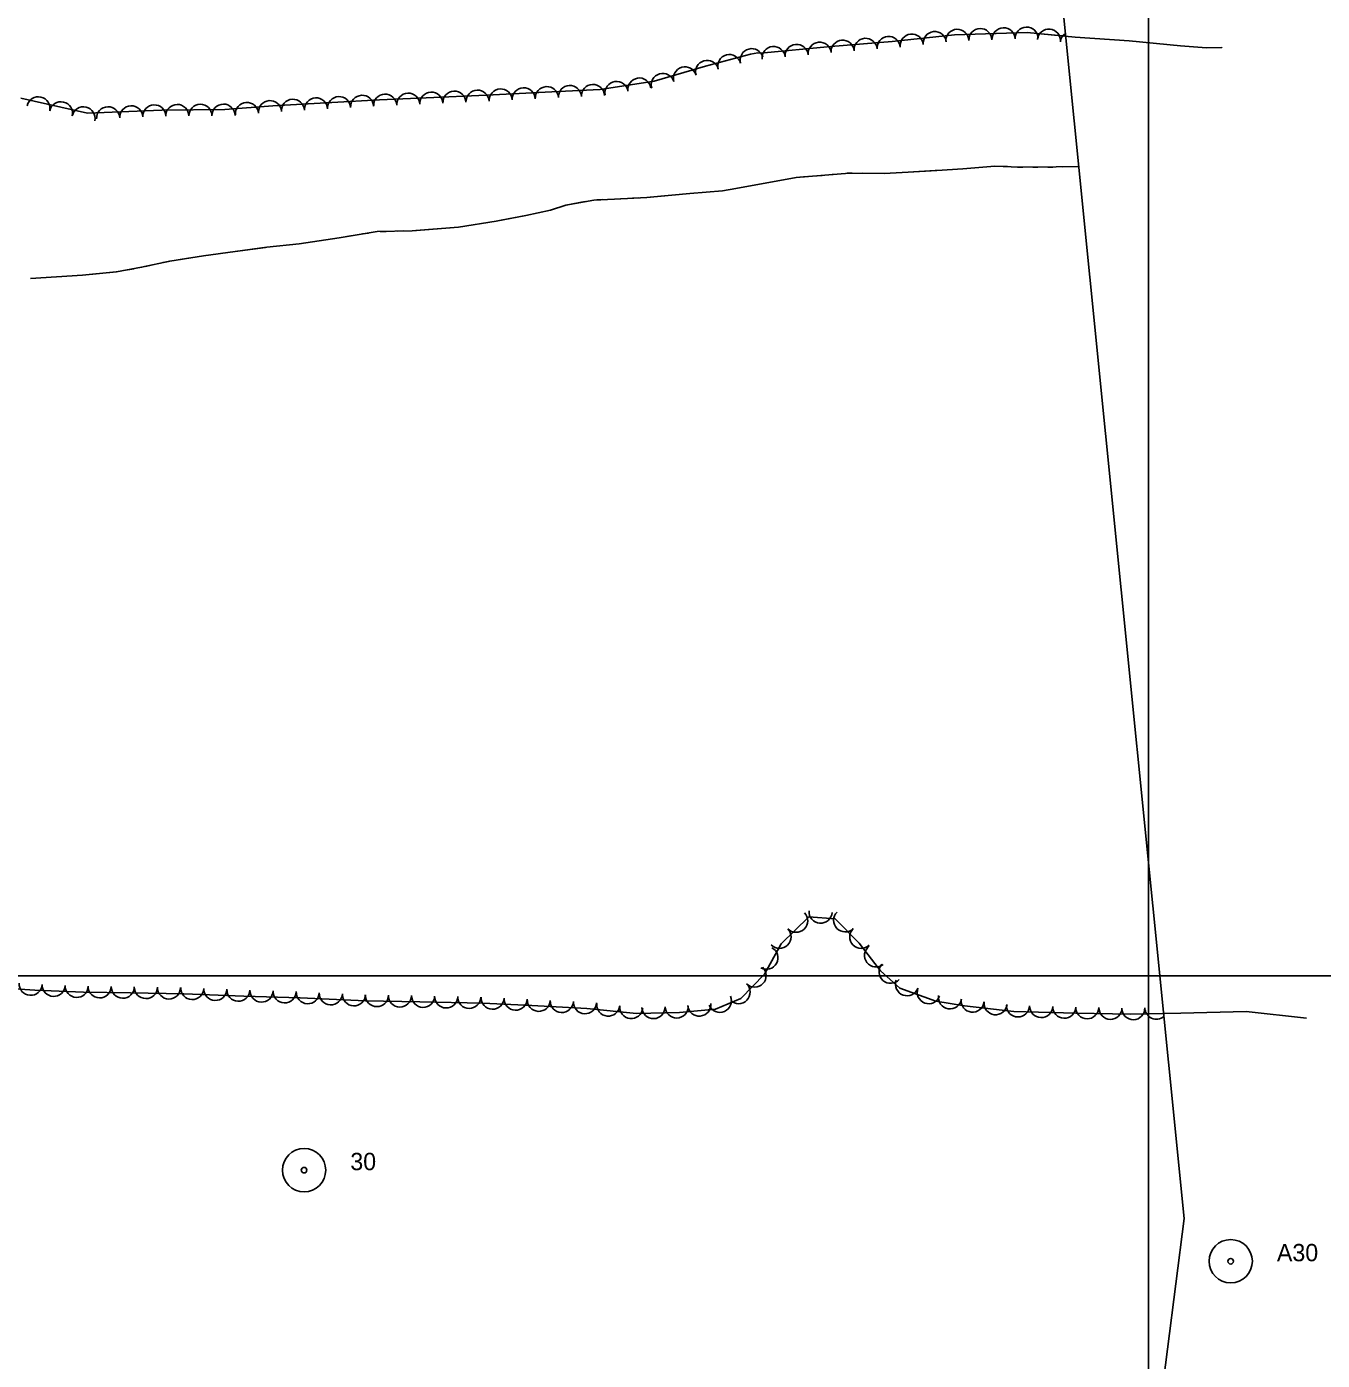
# Model space of a CAD drawing. Extents: x 353423 to 364002, y 127000 to 201942.
# Drawn here: x 363111.7 to 363560.2, y 141866.9 to 142328.5 of the extents above; entities that cross this region are included whole.
import ezdxf

# ---------------------------------------------------------------- set-up
doc = ezdxf.new("R2010")
doc.units = 0
for name, color, linetype in [('E_FEN_Generic', 7, 'Continuous'), ('E_LAND_TreeLine', 7, 'Continuous'), ('E_RDWY_AsphConc', 7, 'Continuous'), ('E_RDWY_Gravel', 7, 'Continuous'), ('E_STRUCT_WingWall', 7, 'Continuous')]:
    doc.layers.add(name, color=color, linetype=linetype)

msp = doc.modelspace()

# ---------------------------------------------------------------- linework, layer by layer
at = {"layer": 'E_FEN_Generic'}
for points in [[(363525.48, 142321.2), (363525.38, 142321.3), (363520.13, 142321.14), (363511.03, 142321.82), (363493.28, 142323.64), (363474.58, 142324.89), (363457.96, 142326.46), (363432.84, 142325.64), (363411.23, 142323.33), (363390.08, 142321.6), (363365.73, 142319.32), (363364.83, 142319.44), (363362.23, 142318.94), (363346.66, 142314.84), (363328.95, 142309.66), (363310.18, 142306.74), (363293.48, 142305.92), (363270.93, 142304.79), (363250.03, 142303.86), (363233.79, 142303.15), (363217.39, 142302.27), (363196.95, 142301.08), (363180.32, 142299.8), (363158.47, 142299.63), (363132.74, 142298.61), (363109.65, 142303.76)], [(363471.31, 142325.2), (363457.96, 142326.46), (363432.84, 142325.64), (363411.23, 142323.33), (363390.08, 142321.6), (363365.73, 142319.32), (363364.83, 142319.44), (363362.23, 142318.94), (363346.66, 142314.84), (363328.95, 142309.66), (363310.18, 142306.74), (363293.48, 142305.92), (363270.93, 142304.79), (363250.03, 142303.86), (363233.79, 142303.15), (363217.39, 142302.27), (363196.95, 142301.08), (363180.32, 142299.8), (363158.47, 142299.63), (363132.74, 142298.61), (363109.65, 142303.76)], [(363098.96, 141996.06), (363114.55, 141995.04), (363131.4, 141994.32), (363147.7, 141994.09), (363166.11, 141993.79), (363186.92, 141992.99), (363206.41, 141992.35), (363229.04, 141991.29), (363247.76, 141990.97), (363269.6, 141990.49), (363286.6, 141989.72), (363305.55, 141988.73), (363322.77, 141986.9), (363337.65, 141987.32), (363350.18, 141988.43), (363358.9, 141992.12), (363367.07, 142000.61), (363372.82, 142011.08), (363382.43, 142020.38), (363391.55, 142019.73), (363399.81, 142011.26), (363407.26, 142001.67), (363413.98, 141995.75), (363426.36, 141991.21), (363436.35, 141989.62), (363453.38, 141987.68), (363474.88, 141987.09), (363493.89, 141986.68), (363511.23, 141987.07), (363533.77, 141987.63), (363554.64, 141985.34)], [(363098.96, 141996.06), (363114.55, 141995.04), (363131.4, 141994.32), (363147.7, 141994.09), (363166.11, 141993.79), (363186.92, 141992.99), (363206.41, 141992.35), (363229.04, 141991.29), (363247.76, 141990.97), (363269.6, 141990.49), (363286.6, 141989.72), (363305.55, 141988.73), (363322.77, 141986.9), (363337.65, 141987.32), (363350.18, 141988.43), (363358.9, 141992.12), (363367.07, 142000.61), (363372.82, 142011.08), (363382.43, 142020.38), (363391.55, 142019.73), (363399.81, 142011.26), (363407.26, 142001.67), (363413.98, 141995.75), (363426.36, 141991.21), (363436.35, 141989.62), (363453.38, 141987.68), (363474.88, 141987.09), (363493.89, 141986.68), (363505.21, 141986.93)]]:
    msp.add_lwpolyline(points, dxfattribs=at)
for centre, start, end in [((363418.08, 142321.95), 6.1242, 186.1089), ((363426.03, 142322.8), 6.1242, 186.1089), ((363433.84, 142323.58), 1.8883, 181.873), ((363441.83, 142323.84), 1.8883, 181.873), ((363449.83, 142324.1), 1.8883, 181.873), ((363457.82, 142324.37), 1.8883, 181.873), ((363465.52, 142323.65), 354.609, 174.5937), ((363473.49, 142322.89), 124.6012, 174.5937), ((363370.25, 142317.64), 5.3582, 185.3428), ((363378.21, 142318.39), 5.3582, 185.3428), ((363386.18, 142319.13), 5.3582, 185.3428), ((363394.12, 142319.83), 4.6621, 184.6468), ((363402.09, 142320.48), 4.6621, 184.6468), ((363410.07, 142321.13), 4.6621, 184.6468), ((363347.24, 142312.83), 16.3168, 196.3015), ((363354.92, 142314.85), 14.7545, 194.7392), ((363362.66, 142316.89), 14.7545, 194.7392), ((363331.89, 142308.34), 16.3168, 196.3015), ((363339.57, 142310.59), 16.3168, 196.3015), ((363283.76, 142303.34), 2.8863, 182.871), ((363291.75, 142303.74), 2.8863, 182.871), ((363299.74, 142304.13), 2.822, 182.8067), ((363307.73, 142304.53), 2.822, 182.8067), ((363315.88, 142305.51), 8.8451, 188.8298), ((363323.79, 142306.74), 8.8451, 188.8298), ((363115.79, 142300.24), 347.44, 167.4247), ((363195.94, 142298.9), 4.4003, 184.385), ((363203.88, 142299.38), 3.3523, 183.337), ((363211.87, 142299.85), 3.3523, 183.337), ((363219.85, 142300.31), 3.0946, 183.0792), ((363227.83, 142300.74), 3.0946, 183.0792), ((363235.8, 142301.15), 2.4995, 182.4842), ((363243.79, 142301.49), 2.4995, 182.4842), ((363251.79, 142301.84), 2.5474, 182.5321), ((363259.78, 142302.2), 2.5474, 182.5321), ((363267.77, 142302.55), 2.5474, 182.5321), ((363275.77, 142302.94), 2.8863, 182.871), ((363123.6, 142298.5), 347.44, 167.4247), ((363131.41, 142296.76), 347.44, 167.4247), ((363139.92, 142296.8), 2.2847, 182.2693), ((363147.91, 142297.12), 2.2847, 182.2693), ((363155.91, 142297.43), 2.2847, 182.2693), ((363163.84, 142297.58), 0.443, 180.4276), ((363171.84, 142297.64), 0.443, 180.4276), ((363179.84, 142297.7), 0.443, 180.4276), ((363187.96, 142298.28), 4.4003, 184.385), ((363378.05, 142019.06), 224.0805, 44.0652), ((363386.5, 142022.19), 175.9073, 355.892), ((363395, 142019.2), 134.2917, 314.2764), ((363372.3, 142013.49), 224.0805, 44.0652), ((363400.58, 142013.47), 134.2917, 314.2764), ((363367.76, 142006.22), 241.2204, 61.2051), ((363405.73, 142007.05), 127.8363, 307.821), ((363363.66, 142000.08), 226.1215, 46.1062), ((363410.75, 142001.38), 138.6224, 318.6071), ((363416.44, 141997.08), 159.8613, 339.846), ((363113.11, 141997.23), 176.2585, 356.2431), ((363121.05, 141996.86), 177.56, 357.5447), ((363129.04, 141996.52), 177.56, 357.5447), ((363136.98, 141996.34), 179.2101, 359.1948), ((363144.98, 141996.22), 179.2101, 359.1948), ((363152.98, 141996.1), 179.0493, 359.034), ((363160.98, 141995.96), 179.0493, 359.034), ((363169.02, 141995.77), 177.8163, 357.801), ((363177.02, 141995.46), 177.8163, 357.801), ((363185.01, 141995.16), 177.8163, 357.801), ((363192.99, 141994.88), 178.1216, 358.1063), ((363200.99, 141994.62), 178.1216, 358.1063), ((363209.01, 141994.32), 177.3231, 357.3078), ((363217, 141993.95), 177.3231, 357.3078), ((363224.99, 141993.57), 177.3231, 357.3078), ((363232.93, 141993.32), 179.0497, 359.0343), ((363358.11, 141994.32), 226.1215, 46.1062), ((363423.95, 141994.32), 159.8613, 339.846), ((363240.92, 141993.18), 179.0497, 359.0343), ((363248.93, 141993.04), 178.7381, 358.7227), ((363256.93, 141992.86), 178.7381, 358.7227), ((363264.93, 141992.69), 178.7381, 358.7227), ((363272.97, 141992.43), 177.4141, 357.3988), ((363280.96, 141992.07), 177.4141, 357.3988), ((363288.97, 141991.69), 177.0152, 356.9999), ((363296.96, 141991.27), 177.0152, 356.9999), ((363304.95, 141990.86), 177.0152, 356.9999), ((363313.02, 141990.04), 173.9405, 353.9251), ((363320.97, 141989.19), 173.9405, 353.9251), ((363328.68, 141989.16), 181.6126, 1.5973), ((363336.68, 141989.38), 181.6126, 1.5973), ((363344.52, 141990.03), 185.1093, 5.0939), ((363351.67, 141991.34), 202.9012, 22.8859), ((363431.3, 141992.54), 170.9543, 350.939), ((363439.12, 141991.41), 173.5287, 353.5133), ((363447.07, 141990.51), 173.5287, 353.5133), ((363454.85, 141989.74), 178.4251, 358.4098), ((363462.85, 141989.52), 178.4251, 358.4098), ((363470.84, 141989.3), 178.4251, 358.4098), ((363478.83, 141989.1), 178.757, 358.7417), ((363486.83, 141988.92), 178.757, 358.7417), ((363494.73, 141988.79), 181.2987, 1.2834), ((363502.73, 141988.97), 181.2987, 310.2412)]:
    msp.add_arc(centre, 4, start, end, dxfattribs=at)
at = {"layer": 'E_LAND_TreeLine'}
for p, q in [((363500, 141500), (363500, 144000)), ((359500, 142000), (364000, 142000)), ((361000, 142000), (364000, 142000)), ((363500, 140000), (363500, 142000))]:
    msp.add_line(p, q, dxfattribs=at)
at = {"layer": 'E_RDWY_AsphConc'}
for centre, radius in [((363207.74, 141932.72), 7.5), ((363207.74, 141932.72), 7.5), ((363207.74, 141932.72), 0.96), ((363207.74, 141932.72), 0.96), ((363528.45, 141901.19), 7.5), ((363528.45, 141901.19), 7.5), ((363528.45, 141901.19), 0.96), ((363528.45, 141901.19), 0.96)]:
    msp.add_circle(centre, radius, dxfattribs=at)
at = {"layer": 'E_RDWY_Gravel'}
for points in [[(363311, 143924.99), (363512.32, 141915.98)], [(363339.99, 140564.63), (363512.32, 141915.98)]]:
    msp.add_lwpolyline(points, dxfattribs=at)
at = {"layer": 'E_STRUCT_WingWall'}
for points in [[(363357.16, 142272.43), (363378.01, 142276.26), (363396.46, 142277.8), (363408.46, 142277.68), (363416.78, 142278.08), (363426.78, 142278.7), (363435.73, 142279.3), (363446.83, 142280.24), (363455.36, 142279.89), (363468.07, 142279.93), (363475.83, 142280.1)], [(363426.12, 142278.66), (363426.78, 142278.7), (363435.73, 142279.3), (363446.83, 142280.24), (363451.24, 142280.06)], [(363454.71, 142279.92), (363455.36, 142279.89), (363456.45, 142279.89)], [(363459.92, 142279.9), (363461.66, 142279.91)], [(363465.13, 142279.92), (363466.87, 142279.92)], [(363470.34, 142279.98), (363475.83, 142280.1)], [(363357.16, 142272.43), (363378.01, 142276.26), (363381.91, 142276.58)], [(363385.37, 142276.88), (363387.1, 142277.02)], [(363390.56, 142277.31), (363392.29, 142277.46)], [(363395.76, 142277.75), (363396.46, 142277.8), (363397.49, 142277.79)], [(363400.96, 142277.76), (363408.46, 142277.68), (363416.78, 142278.08), (363426.12, 142278.66)], [(363113.02, 142241.3), (363131.07, 142242.54), (363142.76, 142243.66), (363151.5, 142245.2), (363161.24, 142247.35), (363172.93, 142249.23), (363183.89, 142250.66), (363194.89, 142252.13), (363206.07, 142253.33), (363219.85, 142255.43), (363233.09, 142257.56), (363245.15, 142257.87), (363261.17, 142259.07), (363274.2, 142261.14), (363284.49, 142263.18), (363292.99, 142264.94), (363298.28, 142266.74), (363308.08, 142268.48), (363315.16, 142268.83), (363326.35, 142269.33), (363341.26, 142270.76), (363352.57, 142271.73), (363357.16, 142272.43)], [(363327.53, 142269.44), (363341.26, 142270.76), (363352.57, 142271.73), (363357.16, 142272.43)], [(363275.96, 142261.49), (363284.49, 142263.18), (363292.99, 142264.94), (363298.28, 142266.74), (363305, 142267.93)], [(363309.06, 142268.53), (363311.11, 142268.63)], [(363315.22, 142268.83), (363317.27, 142268.92)], [(363321.38, 142269.11), (363323.43, 142269.2)], [(363246.4, 142257.97), (363261.17, 142259.07), (363274.2, 142261.14), (363275.96, 142261.49)], [(363227.98, 142256.74), (363230.01, 142257.06)], [(363234.08, 142257.58), (363236.13, 142257.64)], [(363240.24, 142257.74), (363242.29, 142257.8)], [(363164.9, 142247.94), (363172.93, 142249.23), (363183.89, 142250.66), (363194.4, 142252.07)], [(363194.4, 142252.07), (363194.89, 142252.13), (363206.07, 142253.33), (363219.85, 142255.43), (363223.92, 142256.09)], [(363158.84, 142246.82), (363160.85, 142247.26)], [(363113.02, 142241.3), (363131.07, 142242.54), (363142.71, 142243.65)], [(363146.76, 142244.37), (363148.78, 142244.72)], [(363152.82, 142245.49), (363154.83, 142245.94)]]:
    msp.add_lwpolyline(points, dxfattribs=at)

# ---------------------------------------------------------------- texts
at = {"layer": 'E_RDWY_AsphConc'}
for s, p in [('30', (363223.74, 141932.72)), ('30', (363223.74, 141932.72)), ('A30', (363544.45, 141901.19)), ('A30', (363544.45, 141901.19))]:
    msp.add_text(s, height=6, dxfattribs=at).set_placement(p)

doc.saveas('drawing.dxf')
